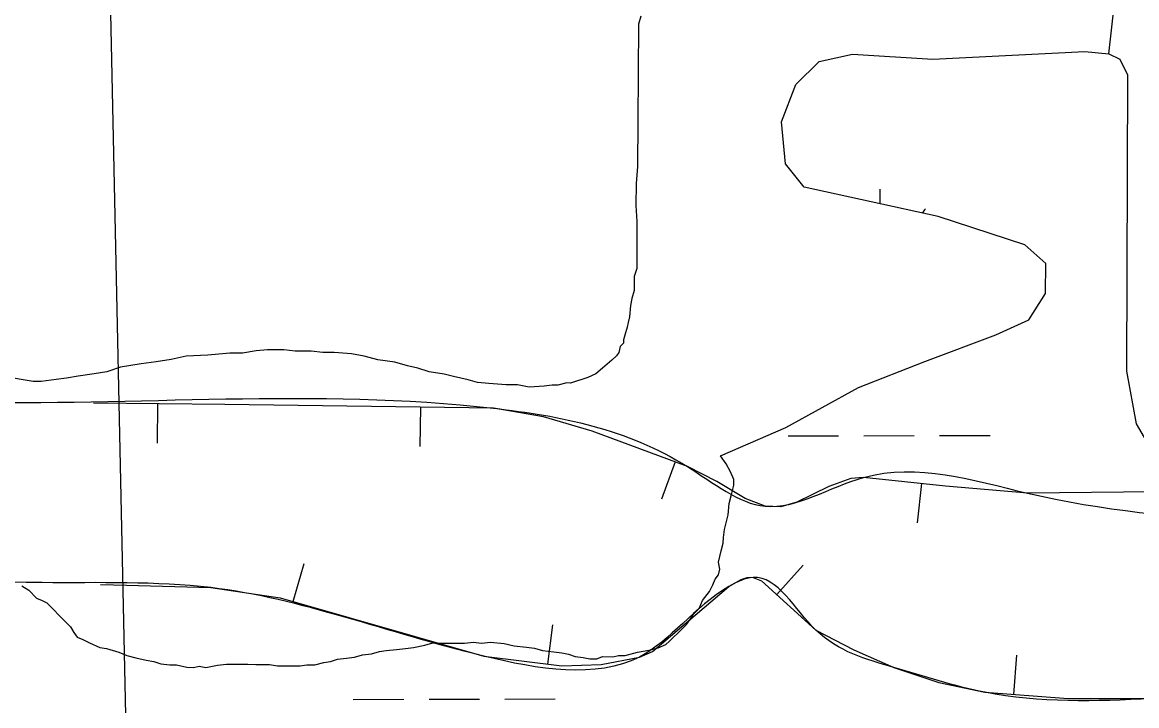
# Model space of a CAD drawing. Extents: x 3361039 to 3398939, y 576572 to 602007.
# Drawn here: x 3383658 to 3384364, y 585251 to 585684 of the extents above; entities that cross this region are included whole.
import ezdxf

# ---------------------------------------------------------------- set-up
doc = ezdxf.new("R2010")
doc.units = 0
for name, color, linetype in [('V-BORW-LINE', 7, 'Continuous'), ('V-RIVR-RANG', 7, 'Continuous'), ('V-SITE-VEGE', 7, 'Continuous'), ('V-TOPO-SHOR', 7, 'Continuous'), ('V-WETL-SWMP', 7, 'Continuous')]:
    doc.layers.add(name, color=color, linetype=linetype)

msp = doc.modelspace()

# ---------------------------------------------------------------- linework, layer by layer
at = {"layer": 'V-BORW-LINE'}
for p, q in [((3383743.35, 585442.28), (3383743.14, 585417.29)), ((3383909.94, 585440.17), (3383909.59, 585415.17)), ((3384071.25, 585405.43), (3384062.59, 585381.98)), ((3384227.36, 585391.8), (3384224.77, 585366.93)), ((3383829.29, 585317.07), (3383836.18, 585341.1)), ((3384135.72, 585321.46), (3384152.52, 585339.97)), ((3383990.71, 585277.42), (3383993.76, 585302.23)), ((3384285.96, 585258.21), (3384287.83, 585283.14))]:
    msp.add_line(p, q, dxfattribs=at)
for points in [[(3384964.12, 585375.05), (3384912.21, 585381.83), (3384886.96, 585384.22), (3384861.67, 585385.98), (3384578.27, 585388.57), (3384294.69, 585385.71), (3384242.6, 585390.21), (3384190.67, 585395.62), (3384182.64, 585394.96), (3384168.77, 585389.99), (3384148.35, 585380.04), (3384138.28, 585377.08), (3384128.27, 585377.4), (3384115.73, 585382.24), (3384097.64, 585393), (3384079.07, 585402.54), (3384018.68, 585424.86), (3383987.79, 585434.03), (3383956.19, 585439.51), (3383786.02, 585441.92), (3383702.71, 585442.63)], [(3383707.05, 585327.9), (3383723.53, 585327.42), (3383776.96, 585325.83), (3383820.94, 585319.46), (3383950.1, 585282.41), (3383999.5, 585276.33), (3384024.4, 585277.12), (3384048.66, 585281.9), (3384056.89, 585285.31), (3384105.28, 585326.49), (3384113.06, 585330.9), (3384117.04, 585332.3), (3384118.95, 585332.53), (3384120.75, 585332.34), (3384126.05, 585330.24), (3384160.48, 585298.98), (3384184.55, 585286.35), (3384209.82, 585275.27), (3384238.39, 585265.71), (3384267.65, 585259.58), (3384320.47, 585255.62), (3384373.27, 585255.57)]]:
    msp.add_lwpolyline(points, dxfattribs=at)
msp.add_spline([(3382571.75, 585529.85), (3382288.5, 585546.28), (3382119.28, 585556.22), (3382064.39, 585562.69), (3382006.96, 585576.93), (3381796, 585575.03), (3381691.54, 585581.2), (3381638.45, 585584.98), (3381607.38, 585576.47), (3381598.51, 585566.36), (3381610.08, 585526.4), (3381641.99, 585457.34), (3381686.19, 585430.69), (3381748.69, 585412.56), (3381952.89, 585396.92), (3382011.65, 585399.05), (3382060.7, 585404.53), (3382233.38, 585410.22), (3382597.39, 585393.13), (3382822.43, 585377.96), (3382985.12, 585375.03), (3383040.48, 585369.32), (3383111.3, 585349.64), (3383186.01, 585343.18), (3383349.37, 585344.09), (3383670.1, 585328.99), (3383776.96, 585325.83), (3383950.1, 585282.41), (3384048.66, 585281.9), (3384105.28, 585326.49), (3384120.75, 585332.34), (3384160.48, 585298.98), (3384209.82, 585275.27), (3384267.65, 585259.58), (3384373.27, 585255.57), (3384419.94, 585258.58), (3384709.73, 585239.38), (3384826.34, 585210.62), (3384946.51, 585203.35), (3385109.52, 585215.5), (3385207.25, 585213.25), (3385246.28, 585211.98), (3385305.12, 585207.81), (3385479.9, 585187.69), (3385835.24, 585189.26), (3386014.23, 585230.05), (3386056.71, 585240.88), (3386176.62, 585300.03), (3386207.38, 585325.51), (3386221.37, 585345.61), (3386182.35, 585376.31), (3386126.76, 585381.36), (3386029.51, 585369.17), (3385921.06, 585366.42), (3385817.08, 585354.08), (3385761.67, 585353.52), (3385594.41, 585354.59), (3385499.8, 585346.62), (3385375.62, 585344.42), (3385091.32, 585358.84), (3384912.21, 585381.83), (3384861.67, 585385.98), (3384294.69, 585385.71), (3384190.67, 585395.62), (3384128.27, 585377.4), (3384079.07, 585402.54), (3383956.19, 585439.51), (3383615.98, 585443.36), (3383292.93, 585470.42), (3383014.82, 585493.71), (3382867.4, 585507.63), (3382640.11, 585523.01), (3382571.75, 585529.85)], degree=3, dxfattribs=at)
at = {"layer": 'V-RIVR-RANG'}
msp.add_line((3383725.66, 585130.22), (3383697.22, 586469.94), dxfattribs=at)
at = {"layer": 'V-SITE-VEGE'}
msp.add_lwpolyline([(3384049.5, 585687.94), (3384048.01, 585682.86), (3384047.58, 585621.03), (3384047.38, 585592.66), (3384046.57, 585581.75), (3384046.47, 585567.93), (3384047.13, 585557.74), (3384046.93, 585527.92), (3384045.43, 585522.84), (3384045.37, 585514.11), (3384043.88, 585509.03), (3384043.12, 585504.67), (3384042.34, 585497.4), (3384041.59, 585493.77), (3384040.84, 585490.86), (3384039.35, 585485.78), (3384038.61, 585482.88), (3384038.59, 585480.7), (3384036.39, 585478.53), (3384035.64, 585474.9), (3384034.17, 585472.73), (3384031.24, 585469.84), (3384025.38, 585464.79), (3384021, 585461.18), (3384015.89, 585459.03), (3384004.95, 585455.47), (3384002.77, 585455.49), (3383996.94, 585454.08), (3383993.3, 585454.1), (3383988.21, 585453.41), (3383978.75, 585452.75), (3383971.48, 585454.25), (3383964.21, 585454.3), (3383953.3, 585455.11), (3383946.03, 585455.89), (3383940.22, 585457.38), (3383930.78, 585459.63), (3383924.98, 585461.13), (3383915.53, 585462.65), (3383908.27, 585464.88), (3383901.73, 585466.38), (3383893.75, 585468.62), (3383882.85, 585470.15), (3383874.13, 585472.39), (3383866.14, 585473.91), (3383855.24, 585474.71), (3383847.96, 585474.76), (3383840.69, 585475.54), (3383830.51, 585475.61), (3383823.24, 585476.39), (3383813.06, 585476.46), (3383805.78, 585475.78), (3383797.04, 585474.39), (3383789.04, 585474.45), (3383775.21, 585473.09), (3383761.38, 585472.46), (3383751.91, 585470.34), (3383742.45, 585468.95), (3383732.98, 585467.57), (3383719.87, 585465.47), (3383711.12, 585462.62), (3383703.11, 585461.23), (3383692.92, 585459.84), (3383685.63, 585458.44), (3383679.08, 585457.76), (3383669.62, 585456.37), (3383664.52, 585456.41), (3383659.44, 585457.17), (3383650.72, 585458.69)], dxfattribs=at)
at = {"layer": 'V-TOPO-SHOR'}
msp.add_lwpolyline([(3384346.19, 585664.07), (3384355.14, 585744.95), (3384354.03, 585786.82), (3384360.17, 585848.73)], dxfattribs=at)
at = {"layer": 'V-WETL-SWMP'}
for p, q in [((3384201.33, 585568.96), (3384201.3, 585578.18)), ((3384142.89, 585421.95), (3384174.89, 585422.04)), ((3384190.89, 585422.08), (3384222.89, 585422.17)), ((3384238.89, 585422.21), (3384270.89, 585422.3)), ((3383867.35, 585255.01), (3383899.35, 585255.1)), ((3383915.35, 585255.14), (3383947.35, 585255.23)), ((3383963.35, 585255.28), (3383995.35, 585255.36))]:
    msp.add_line(p, q, dxfattribs=at)
for points in [[(3384147.9, 585644.53), (3384162.66, 585659.08), (3384183.62, 585663.82), (3384234.53, 585660.67), (3384330.85, 585665.58), (3384346.19, 585664.07), (3384353.15, 585660.53), (3384357.96, 585650.73), (3384357.34, 585463.05), (3384363.39, 585429.51), (3384373.04, 585413.4)], [(3383741, 585279.11), (3383745.3, 585277.65), (3383751.03, 585276.89), (3383755.34, 585276.86), (3383761.79, 585275.38), (3383766.1, 585275.35), (3383769.69, 585276.04), (3383773.99, 585275.29), (3383781.18, 585276.68), (3383786.93, 585277.35), (3383794.1, 585277.3), (3383800.56, 585277.26), (3383805.59, 585277.22), (3383814.2, 585277.16), (3383819.22, 585276.41), (3383824.96, 585276.37), (3383833.57, 585276.31), (3383837.88, 585277), (3383842.91, 585276.96), (3383848.66, 585278.36), (3383852.97, 585279.04), (3383857.29, 585280.45), (3383863.04, 585281.13), (3383868.06, 585281.81), (3383873.1, 585283.21), (3383878.85, 585283.89), (3383883.88, 585285.29), (3383888.19, 585285.97), (3383894.66, 585286.65), (3383900.4, 585287.32), (3383905.43, 585288.01), (3383912.62, 585289.39), (3383917.65, 585290.79), (3383922.68, 585290.76), (3383927.7, 585290.72), (3383932.01, 585290.69), (3383937.75, 585290.65), (3383943.5, 585291.33), (3383948.52, 585290.58), (3383954.26, 585291.25), (3383962.87, 585290.47), (3383969.32, 585288.99), (3383977.21, 585288.22), (3383982.23, 585287.47), (3383987.24, 585286), (3383994.42, 585285.23), (3383999.44, 585284.48), (3384003.74, 585283.73), (3384008.03, 585282.26), (3384013.05, 585281.51), (3384017.35, 585280.76), (3384021.66, 585280.73), (3384025.26, 585282.14), (3384031.72, 585282.1), (3384035.31, 585282.79), (3384039.62, 585282.76), (3384047.53, 585284.86), (3384051.12, 585285.55), (3384054.72, 585286.24), (3384060.47, 585287.64), (3384065.51, 585289.76), (3384067.68, 585291.89), (3384070.57, 585294.74), (3384072.73, 585296.88), (3384076.35, 585300.45), (3384078.52, 585302.58), (3384080.69, 585305.44), (3384082.87, 585309.01), (3384086.48, 585312.58), (3384088.67, 585317.59), (3384093.02, 585323.3), (3384095.2, 585327.59), (3384096.66, 585331.17), (3384098.84, 585334.02), (3384099.58, 585337.61), (3384098.89, 585341.92), (3384100.38, 585349.09), (3384101.85, 585354.1), (3384101.87, 585357.69), (3384102.63, 585362.71), (3384104.84, 585372.02), (3384105.61, 585379.2), (3384107.09, 585384.93), (3384108.56, 585390.66), (3384108.59, 585394.25), (3384106.47, 585399.29), (3384103.64, 585404.33), (3384100.08, 585409.38), (3384141.37, 585427.23), (3384187.6, 585452.72), (3384229.58, 585469.18), (3384274.47, 585485.96), (3384295.47, 585495.58), (3384306.06, 585512.25), (3384306.19, 585531.09), (3384293.02, 585543.04), (3384238.02, 585560.87), (3384153.03, 585579.6), (3384141.27, 585594.34), (3384138.67, 585620.87), (3384147.9, 585644.53)], [(3383657.36, 585327.07), (3383661.64, 585324.17), (3383666.63, 585319.11), (3383670.21, 585317.65), (3383673.07, 585316.19), (3383676.64, 585312.58), (3383681.62, 585307.52), (3383685.19, 585303.91), (3383688.04, 585301.02), (3383690.17, 585297.41), (3383692.3, 585294.53), (3383695.88, 585293.07), (3383700.17, 585290.88), (3383706.61, 585287.96), (3383710.91, 585287.22), (3383718.79, 585285.01), (3383723.8, 585282.82), (3383729.53, 585281.34), (3383735.98, 585279.86), (3383741, 585279.11)]]:
    msp.add_lwpolyline(points, dxfattribs=at)
msp.add_arc((3384256.64, 585542.81), 35.25, 139.38648, 144.81831, dxfattribs=at)

doc.saveas('drawing.dxf')
